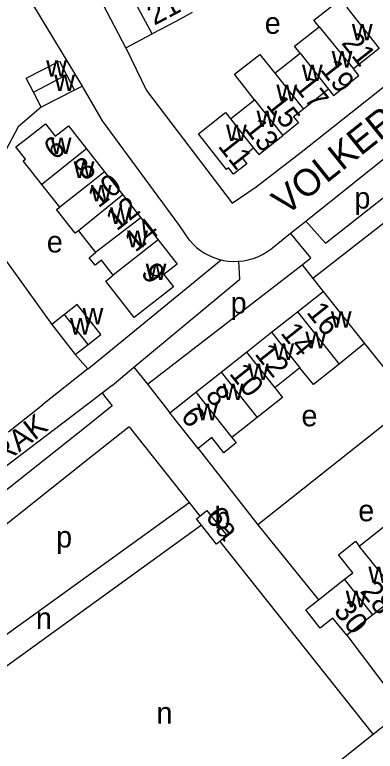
# Model space of a CAD drawing. Extents: x 156721 to 158827, y 386657 to 388950.
# Drawn here: x 157716.1 to 157783.1, y 387463.7 to 387600.8 of the extents above; entities that cross this region are included whole.
import ezdxf

# ---------------------------------------------------------------- set-up
doc = ezdxf.new("R2010")
doc.units = 0
for name, color, linetype in [('BLT_Basislijn', 7, 'Continuous'), ('BLT_Bebouwing', 7, 'Continuous'), ('BLT_Centroide', 7, 'Continuous'), ('BLT_Huisnummer', 7, 'Continuous'), ('BLT_Huisnummer_ tussenligend', 7, 'Continuous'), ('BLT_Onderverdeling_panden', 7, 'Continuous'), ('BLT_Straatnaam', 7, 'Continuous'), ('BLT_Straatnaam_verkleind', 7, 'Continuous')]:
    doc.layers.add(name, color=color, linetype=linetype)

msp = doc.modelspace()

# ---------------------------------------------------------------- linework, layer by layer
at = {"layer": 'BLT_Basislijn'}
for p, q in [((157736.7, 387594.67), (157729.65, 387608.36)), ((157728.65, 387587.52), (157719.42, 387602.79)), ((157736.7, 387594.67), (157741.61, 387597.24)), ((157728.65, 387587.52), (157727.19, 387586.79)), ((157770.17, 387562.4), (157786.67, 387575.65)), ((157792.47, 387568.16), (157771.5, 387551.72)), ((157767.35, 387560.14), (157770.17, 387562.4)), ((157763.98, 387557.44), (157767.35, 387560.14)), ((157712.96, 387557.04), (157722.95, 387543.14)), ((157740.73, 387532.03), (157769.48, 387554.29)), ((157769.48, 387554.29), (157771.5, 387551.72)), ((157771.5, 387551.72), (157773.4, 387549.3)), ((157781.08, 387539.62), (157789.87, 387528.58)), ((157729.67, 387534.89), (157727.31, 387537.55)), ((157734.18, 387531.81), (157738.24, 387535.19)), ((157738.24, 387535.19), (157740.73, 387532.03)), ((157729.67, 387534.89), (157721.26, 387528.21)), ((157734.18, 387531.81), (157732.32, 387530.38)), ((157740.73, 387532.03), (157744.93, 387526.69)), ((157732.32, 387530.38), (157729.65, 387528.34)), ((157732.32, 387530.38), (157734.21, 387527.99)), ((157729.65, 387528.34), (157695.6, 387502.34)), ((157714.91, 387523.14), (157721.26, 387528.21)), ((157789.87, 387528.58), (157761.27, 387505.85)), ((157734.21, 387527.99), (157729.65, 387524.37)), ((157729.65, 387524.37), (157693.96, 387496.05)), ((157737.32, 387524.08), (157729.65, 387517.99)), ((157737.32, 387524.08), (157748.48, 387510)), ((157750.19, 387520.07), (157761.27, 387505.85)), ((157729.65, 387517.99), (157696.18, 387491.43)), ((157704.59, 387478.29), (157748.48, 387510)), ((157748.48, 387510), (157750.5, 387507.45)), ((157750.77, 387505.81), (157707.19, 387474.21)), ((157761.27, 387505.85), (157772.55, 387491.89)), ((157754.22, 387502.76), (157782.73, 387466.81)), ((157777.81, 387485.28), (157788.08, 387471.66)), ((157786.02, 387469.41), (157782.73, 387466.81)), ((157782.73, 387466.81), (157735.71, 387429.61))]:
    msp.add_line(p, q, dxfattribs=at)
for points in [[(157736.7, 387594.67), (157740.56, 387586.69), (157756.47, 387565.77), (157760.93, 387568.79), (157769.3, 387575.21), (157792.26, 387593.43), (157792.04, 387595.44), (157787.48, 387616.14)], [(157729.65, 387585.8), (157728.82, 387587.25), (157728.65, 387587.52)], [(157748.54, 387558.84), (157746.69, 387561.61), (157732.38, 387581.05), (157729.65, 387585.8)], [(157721, 387583.59), (157716.71, 387579.95), (157708.13, 387563.76), (157709.51, 387561.84)], [(157770.17, 387562.4), (157773.86, 387558.29), (157790.12, 387571.17), (157786.67, 387575.65)], [(157769.48, 387554.29), (157771.13, 387555.56), (157767.35, 387560.14)], [(157748.54, 387558.84), (157749.17, 387558.14), (157749.85, 387557.51), (157750.59, 387556.93), (157751.37, 387556.42), (157752.2, 387555.98), (157753.06, 387555.61), (157753.95, 387555.31), (157754.47, 387555.18)], [(157757.72, 387554.92), (157758.58, 387555.01), (157759.5, 387555.19), (157760.4, 387555.44), (157761.27, 387555.78), (157762.12, 387556.18), (157762.92, 387556.66), (157763.68, 387557.2), (157763.98, 387557.44)], [(157729.67, 387534.89), (157730.15, 387535.27), (157754.47, 387555.18)], [(157738.24, 387535.19), (157757.95, 387551.58), (157757.72, 387554.92)], [(157754.47, 387555.18), (157754.86, 387555.09), (157755.78, 387554.95), (157756.71, 387554.89), (157757.72, 387554.92)]]:
    msp.add_lwpolyline(points, dxfattribs=at)
at = {"layer": 'BLT_Bebouwing'}
for p, q in [((157741.61, 387597.24), (157738.8, 387602.54)), ((157764.44, 387589.95), (157769.11, 387593.65)), ((157727.19, 387586.79), (157721, 387583.59)), ((157774.39, 387586.95), (157769.74, 387583.26)), ((157756.16, 387581.47), (157760.63, 387585.01)), ((157729.42, 387575.85), (157732.79, 387571.56)), ((157732.79, 387571.56), (157736.17, 387567.27)), ((157724.43, 387565.02), (157721.13, 387569.22)), ((157736.17, 387567.27), (157739.54, 387562.98)), ((157739.54, 387562.98), (157742.76, 387558.89)), ((157768.62, 387545.51), (157773.4, 387549.3)), ((157773.4, 387549.3), (157781.08, 387539.62)), ((157763.84, 387541.71), (157768.62, 387545.51)), ((157722.95, 387543.14), (157727.31, 387537.55)), ((157759.16, 387538), (157763.84, 387541.71)), ((157727.31, 387537.55), (157729.72, 387539.43)), ((157781.08, 387539.62), (157776.37, 387535.75)), ((157754.47, 387534.27), (157759.16, 387538)), ((157769.1, 387535.09), (157764.42, 387531.38)), ((157749.77, 387530.53), (157754.47, 387534.27)), ((157744.93, 387526.69), (157749.77, 387530.53)), ((157750.19, 387520.07), (157744.93, 387526.69)), ((157772.55, 387491.89), (157777.4, 387495.74)), ((157787.36, 387492.83), (157782.66, 387489.11)), ((157782.66, 387489.11), (157777.81, 387485.28))]:
    msp.add_line(p, q, dxfattribs=at)
for points in [[(157778.75, 387606.63), (157779.45, 387603.45), (157777.79, 387602.16), (157783.83, 387594.54), (157779.05, 387590.76)], [(157772.66, 387598.58), (157771.7, 387599.8), (157777.34, 387604.26), (157776.9, 387606.22)], [(157749.07, 387601.21), (157746.03, 387599.59), (157741.61, 387597.24)], [(157769.11, 387593.65), (157768.08, 387594.95), (157772.66, 387598.58)], [(157760.63, 387585.01), (157756.96, 387589.75), (157761.65, 387593.44), (157764.44, 387589.95)], [(157719.55, 387586.38), (157718.2, 387588.99), (157724.4, 387592.19), (157725.72, 387589.65)], [(157774.39, 387586.95), (157775.32, 387585.76), (157780.05, 387589.5), (157779.05, 387590.76)], [(157725.72, 387589.65), (157727.19, 387586.79)], [(157721, 387583.59), (157719.55, 387586.38)], [(157769.74, 387583.26), (157767.93, 387581.83), (157768.84, 387580.68), (157765.9, 387578.35)], [(157760.49, 387575.99), (157758.31, 387574.27), (157759.24, 387573.09), (157756.75, 387571.12), (157755.82, 387572.3), (157755.46, 387572.01), (157750.22, 387578.62), (157754.14, 387581.73), (157755.25, 387582.61), (157756.16, 387581.47)], [(157721.13, 387569.22), (157717.67, 387573.62), (157718.08, 387573.94), (157716.3, 387576.21), (157717.85, 387577.43), (157721.78, 387580.53), (157723.6, 387578.21), (157726.04, 387580.14), (157729.42, 387575.85)], [(157760.49, 387575.99), (157761.43, 387574.81), (157765.9, 387578.35)], [(157727.9, 387560.59), (157727.31, 387560.13), (157723.84, 387564.56), (157724.43, 387565.02)], [(157727.9, 387560.59), (157731.06, 387556.57)], [(157742.76, 387558.89), (157746.29, 387554.4), (157743.82, 387552.45), (157745.61, 387550.18), (157738.3, 387544.44), (157732.99, 387551.21), (157734.4, 387552.31)], [(157734.4, 387552.31), (157732.21, 387555.1), (157731.04, 387554.18), (157729.94, 387555.58), (157731.06, 387556.57)], [(157729.65, 387544.37), (157727.71, 387546.85), (157725.31, 387545.03)], [(157725.31, 387545.03), (157722.95, 387543.14)], [(157729.72, 387539.43), (157732.07, 387541.26), (157729.65, 387544.37)], [(157776.37, 387535.75), (157771.59, 387531.96), (157769.1, 387535.09)], [(157764.42, 387531.38), (157765.84, 387529.59), (157761.15, 387525.86)], [(157761.15, 387525.86), (157758.47, 387523.74), (157756.44, 387522.13)], [(157757.26, 387521.1), (157754.97, 387519.26), (157752.73, 387522.14), (157750.19, 387520.07)], [(157756.44, 387522.13), (157757.26, 387521.1)], [(157750.5, 387507.45), (157751.81, 387508.5), (157755.55, 387503.82), (157754.22, 387502.76)], [(157750.77, 387505.81), (157749.86, 387506.94), (157750.5, 387507.45)], [(157754.22, 387502.76), (157753.6, 387502.26), (157750.77, 387505.81)], [(157780.13, 387501.91), (157784.86, 387505.66), (157786.82, 387503.19)], [(157777.4, 387495.74), (157778.9, 387496.93), (157776.26, 387500.27), (157779.43, 387502.78), (157780.13, 387501.91)], [(157777.81, 387485.28), (157775.24, 387488.5), (157772.87, 387486.62), (157770.17, 387490.01), (157772.55, 387491.89)]]:
    msp.add_lwpolyline(points, dxfattribs=at)
at = {"layer": 'BLT_Onderverdeling_panden'}
for p, q in [((157772.66, 387598.58), (157779.05, 387590.76)), ((157769.11, 387593.65), (157774.39, 387586.95)), ((157764.44, 387589.95), (157769.74, 387583.26)), ((157719.55, 387586.38), (157725.72, 387589.65)), ((157760.63, 387585.01), (157765.9, 387578.35)), ((157756.16, 387581.47), (157760.49, 387575.99)), ((157729.42, 387575.85), (157721.13, 387569.22)), ((157732.79, 387571.56), (157729.65, 387569.08)), ((157729.65, 387569.08), (157724.43, 387565.02)), ((157736.17, 387567.27), (157727.9, 387560.59)), ((157739.54, 387562.98), (157731.06, 387556.57)), ((157742.76, 387558.89), (157734.4, 387552.31)), ((157729.72, 387539.43), (157725.31, 387545.03)), ((157768.62, 387545.51), (157776.37, 387535.75)), ((157763.84, 387541.71), (157769.1, 387535.09)), ((157759.16, 387538), (157764.42, 387531.38)), ((157754.47, 387534.27), (157761.15, 387525.86)), ((157749.77, 387530.53), (157756.44, 387522.13)), ((157787.36, 387492.83), (157780.13, 387501.91)), ((157782.66, 387489.11), (157777.4, 387495.74))]:
    msp.add_line(p, q, dxfattribs=at)

# ---------------------------------------------------------------- texts
at = {"layer": 'BLT_Centroide'}
for s, p in [('e', (157762.55, 387597.28)), ('w', (157778.75, 387596.03)), ('w', (157775, 387591)), ('w', (157721.91, 387589.28)), ('w', (157769.47, 387588.48)), ('w', (157723.42, 387586.62)), ('w', (157764.72, 387584.72)), ('w', (157761.03, 387579.91)), ('w', (157755.36, 387577.3)), ('w', (157722.77, 387574.88)), ('w', (157727.02, 387570.44)), ('w', (157730.23, 387566.06)), ('p', (157779.22, 387564.73)), ('w', (157733.81, 387561.88)), ('e', (157722.04, 387556.56)), ('w', (157736.97, 387557.53)), ('w', (157740.42, 387551.42)), ('p', (157756.21, 387545.18)), ('w', (157728.69, 387543.17)), ('w', (157774.84, 387542.56)), ('w', (157726.34, 387541.27)), ('w', (157770.11, 387538.73)), ('w', (157764.14, 387536.55)), ('w', (157759.45, 387532.81)), ('w', (157754.75, 387529.08)), ('w', (157749.98, 387525.31)), ('e', (157769.38, 387524.2)), ('b', (157753.22, 387505.18)), ('e', (157779.94, 387506.52)), ('p', (157723.77, 387501.63)), ('w', (157781.81, 387495.02)), ('w', (157777.61, 387490.5)), ('n', (157720.01, 387486.47)), ('n', (157742.43, 387468.85))]:
    msp.add_text(s, height=4, dxfattribs=at).set_placement(p)
at = {"layer": 'BLT_Huisnummer'}
for s, rotation, p in [('21', 27.9795, (157742.02, 387598.76)), ('21', 308.4047, (157776.67, 387595.53)), ('15', 308.3905, (157762.65, 387583.99)), ('6', 38.6526, (157723.5, 387573.63)), ('11', 308.3892, (157753.72, 387576.33)), ('10', 37.9702, (157731.63, 387564.73)), ('14', 38.194, (157738.48, 387556.48)), ('9', 308.1899, (157739.38, 387552.7)), ('16', 308.4609, (157770.18, 387545.39)), ('10', 308.4609, (157755.83, 387533.98)), ('6', 308.4609, (157746.78, 387525.99)), ('6a', 308.4609, (157751.36, 387507.32)), ('30', 308.3816, (157775.22, 387489.81))]:
    msp.add_text(s, height=4, rotation=rotation, dxfattribs=at).set_placement(p)
at = {"layer": 'BLT_Huisnummer_ tussenligend'}
for s, rotation, p in [('19', 308.3892, (157772.72, 387590.58)), ('17', 308.3892, (157767.89, 387587.4)), ('13', 308.3892, (157758.61, 387579.62)), ('8', 38.6526, (157729.15, 387569.75)), ('12', 38.6526, (157735.04, 387560.45)), ('14', 308.4609, (157765.36, 387541.54)), ('12', 308.4609, (157760.55, 387537.64)), ('8', 308.4609, (157751.37, 387529.87)), ('28', 308.3816, (157780.15, 387493.45))]:
    msp.add_text(s, height=4, rotation=rotation, dxfattribs=at).set_placement(p)
at = {"layer": 'BLT_Straatnaam'}
msp.add_text('VOLKERAK', height=5, rotation=38.7041, dxfattribs=at).set_placement((157766.46, 387563.28))
at = {"layer": 'BLT_Straatnaam_verkleind'}
msp.add_text('VOLKERAK', height=4, rotation=37.7354, dxfattribs=at).set_placement((157699.73, 387506))

doc.saveas('drawing.dxf')
